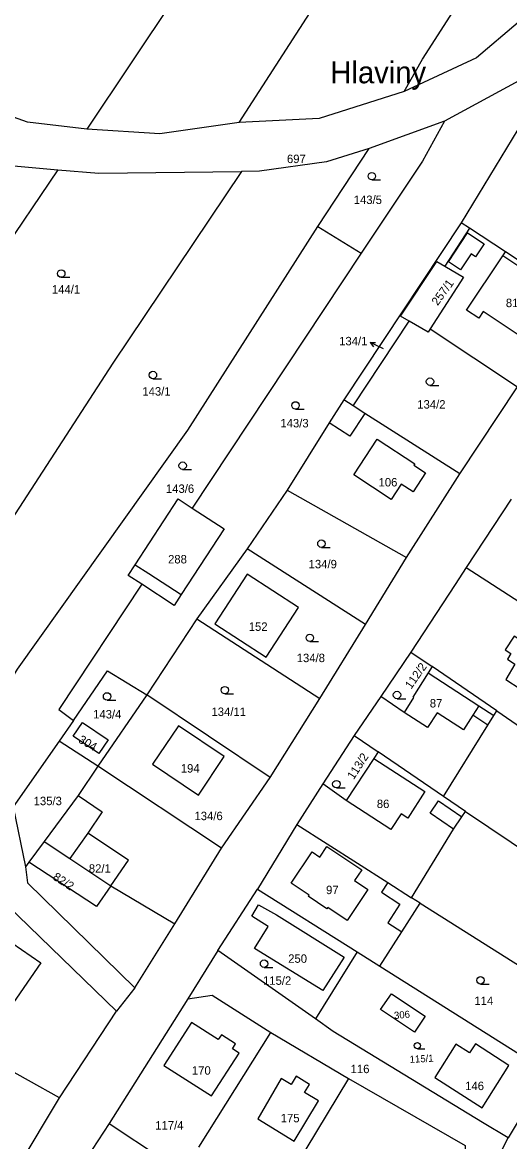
# Model space of a CAD drawing. Extents: x -7483133 to -743907, y -11317770 to -1129777.
# Drawn here: x -746337 to -746238.8, y -1131825.9 to -1131600.2 of the extents above; entities that cross this region are included whole.
import ezdxf

# ---------------------------------------------------------------- set-up
doc = ezdxf.new("R2010")
doc.units = 0
for name, color, linetype in [('Hranice parcel', 7, 'Continuous'), ('Parcelní čísla', 7, 'Continuous'), ('Pop  PČ popisy', 7, 'Continuous'), ('Vnitřní kresba', 7, 'Continuous'), ('Značky kultur', 7, 'Continuous')]:
    doc.layers.add(name, color=color, linetype=linetype)

msp = doc.modelspace()

# ---------------------------------------------------------------- linework, layer by layer
at = {"layer": 'Hranice parcel'}
for p, q in [((-746283.17, -1131560.59), (-746323.97, -1131621.69)), ((-746293.31, -1131620.35), (-746259.92, -1131568.5)), ((-746226.17, -1131603.55), (-746248.59, -1131640.59)), ((-746251.98, -1131620.08), (-746267.12, -1131625.65)), ((-746277.47, -1131641.33), (-746267.12, -1131625.65)), ((-746329.82, -1131629.89), (-746350.48, -1131660.43)), ((-746277.47, -1131641.33), (-746268.75, -1131646.7)), ((-746248.59, -1131640.59), (-746272.19, -1131676.27)), ((-746246.92, -1131641.69), (-746251.87, -1131649.36)), ((-746246.92, -1131641.69), (-746248.59, -1131640.59)), ((-746239.66, -1131646.47), (-746246.92, -1131641.69)), ((-746268.75, -1131646.7), (-746302.76, -1131698.11)), ((-746231.78, -1131651.66), (-746239.66, -1131646.47)), ((-746260.8, -1131659.43), (-746253.51, -1131648.41)), ((-746253.51, -1131648.41), (-746251.87, -1131649.36)), ((-746259.04, -1131660.44), (-746260.8, -1131659.43)), ((-746270.36, -1131677.49), (-746259.04, -1131660.44)), ((-746254.86, -1131661.98), (-746237.23, -1131673.69)), ((-746248.85, -1131691.18), (-746237.23, -1131673.69)), ((-746270.36, -1131677.49), (-746272.19, -1131676.27)), ((-746268.02, -1131679.05), (-746270.36, -1131677.49)), ((-746248.85, -1131691.18), (-746268.02, -1131679.05)), ((-746259.58, -1131708.06), (-746248.85, -1131691.18)), ((-746305.6, -1131696.26), (-746302.76, -1131698.11)), ((-746283.65, -1131694.51), (-746291.7, -1131706.32)), ((-746283.65, -1131694.51), (-746259.58, -1131708.06)), ((-746238.54, -1131696.32), (-746247.57, -1131710.13)), ((-746302.76, -1131698.11), (-746296.31, -1131702.3)), ((-746291.7, -1131706.32), (-746301.83, -1131720.48)), ((-746267.83, -1131721.62), (-746291.7, -1131706.32)), ((-746267.83, -1131721.62), (-746259.58, -1131708.06)), ((-746312.93, -1131713.49), (-746315.66, -1131711.72)), ((-746247.57, -1131710.13), (-746220.28, -1131727.78)), ((-746306.37, -1131717.75), (-746312.93, -1131713.49)), ((-746301.83, -1131720.48), (-746311.89, -1131735.77)), ((-746301.83, -1131720.48), (-746277.08, -1131736.51)), ((-746277.08, -1131736.51), (-746267.83, -1131721.62)), ((-746258.71, -1131727.17), (-746264.78, -1131736.1)), ((-746258.71, -1131727.17), (-746254.46, -1131730.08)), ((-746254.46, -1131730.08), (-746255.26, -1131731.34)), ((-746241.4, -1131739.01), (-746254.46, -1131730.08)), ((-746311.89, -1131735.77), (-746321.79, -1131750.13)), ((-746287.07, -1131752.41), (-746311.89, -1131735.77)), ((-746287.07, -1131752.41), (-746277.08, -1131736.51)), ((-746264.78, -1131736.1), (-746270.15, -1131743.99)), ((-746260.09, -1131739.35), (-746264.78, -1131736.1)), ((-746242, -1131739.93), (-746241.4, -1131739.01)), ((-746326.66, -1131740.92), (-746329.53, -1131745.1)), ((-746243.25, -1131741.86), (-746242, -1131739.93)), ((-746252.15, -1131756.25), (-746243.25, -1131741.86)), ((-746329.53, -1131745.1), (-746338.81, -1131758.34)), ((-746321.79, -1131750.13), (-746329.53, -1131745.1)), ((-746270.15, -1131743.99), (-746276.43, -1131753.74)), ((-746270.15, -1131743.99), (-746265.3, -1131747.29)), ((-746265.3, -1131747.29), (-746266.18, -1131748.62)), ((-746252.15, -1131756.25), (-746265.3, -1131747.29)), ((-746296.84, -1131766.7), (-746321.79, -1131750.13)), ((-746266.18, -1131748.62), (-746271.78, -1131757.1)), ((-746296.84, -1131766.7), (-746287.07, -1131752.41)), ((-746276.43, -1131753.74), (-746281.7, -1131761.93)), ((-746271.78, -1131757.1), (-746276.43, -1131753.74)), ((-746247.71, -1131759.28), (-746252.15, -1131756.25)), ((-746338.81, -1131758.34), (-746336.31, -1131770.46)), ((-746248.44, -1131760.35), (-746247.71, -1131759.28)), ((-746247.71, -1131759.28), (-746233.81, -1131768.65)), ((-746281.7, -1131761.93), (-746289.58, -1131774.93)), ((-746281.7, -1131761.93), (-746263.38, -1131773.61)), ((-746306.23, -1131781.93), (-746296.84, -1131766.7)), ((-746297.6, -1131787.32), (-746289.58, -1131774.93)), ((-746289.58, -1131774.93), (-746269.53, -1131787.61)), ((-746263.38, -1131773.61), (-746258.62, -1131776.67)), ((-746256.85, -1131777.8), (-746258.62, -1131776.67)), ((-746318.01, -1131799.56), (-746340.04, -1131778.16)), ((-746260.53, -1131783.53), (-746256.85, -1131777.8)), ((-746256.85, -1131777.8), (-746223.05, -1131799.15)), ((-746314.31, -1131794.88), (-746306.23, -1131781.93)), ((-746264.99, -1131790.48), (-746260.53, -1131783.53)), ((-746297.6, -1131787.32), (-746303.67, -1131797.07)), ((-746277.93, -1131801.12), (-746297.6, -1131787.32)), ((-746269.53, -1131787.61), (-746277.93, -1131801.12)), ((-746269.53, -1131787.61), (-746264.99, -1131790.48)), ((-746264.99, -1131790.48), (-746231.2, -1131811.77)), ((-746314.31, -1131794.88), (-746318.01, -1131799.56)), ((-746303.67, -1131797.07), (-746319.5, -1131822.22)), ((-746329.51, -1131817), (-746318.01, -1131799.56)), ((-746329.51, -1131817), (-746357.15, -1131801.57)), ((-746301.39, -1131826.98), (-746286.89, -1131803.83)), ((-746286.89, -1131803.83), (-746271.26, -1131813.15)), ((-746271.26, -1131813.15), (-746289.03, -1131842.41)), ((-746231.2, -1131811.77), (-746239.12, -1131825.11)), ((-746338.17, -1131831.49), (-746329.51, -1131817)), ((-746319.5, -1131822.22), (-746332.13, -1131841.46)), ((-746319.5, -1131822.22), (-746308.91, -1131829.22)), ((-746243.86, -1131834.4), (-746239.12, -1131825.11))]:
    msp.add_line(p, q, dxfattribs=at)
for points in [[(-746260.07, -1131614.14), (-746256.36, -1131607.58), (-746237.25, -1131577.76)], [(-746220.35, -1131585.87), (-746245.48, -1131607.32), (-746260.07, -1131614.14)], [(-746226.17, -1131603.55), (-746236.96, -1131611.95), (-746251.98, -1131620.08)], [(-746260.07, -1131614.14), (-746277.21, -1131619.59), (-746293.31, -1131620.35)], [(-746323.97, -1131621.69), (-746335.96, -1131620.33), (-746348.04, -1131615.98)], [(-746293.31, -1131620.35), (-746309.27, -1131622.68), (-746323.97, -1131621.69)], [(-746251.98, -1131620.08), (-746256.41, -1131628.18), (-746268.75, -1131646.7)], [(-746357.67, -1131625.64), (-746343.19, -1131628.73), (-746329.82, -1131629.89)], [(-746267.12, -1131625.65), (-746275.72, -1131628.32), (-746289.21, -1131630.19), (-746292.81, -1131630.24)], [(-746292.81, -1131630.24), (-746318.73, -1131668.93), (-746345.52, -1131710.16)], [(-746329.82, -1131629.89), (-746321.59, -1131630.6), (-746292.81, -1131630.24)], [(-746342.61, -1131738.39), (-746337.96, -1131730.57), (-746303.62, -1131682.4), (-746277.47, -1131641.33)], [(-746232.33, -1131666.33), (-746236.91, -1131663.29), (-746233.75, -1131658.54), (-746233.36, -1131658.8), (-746230.15, -1131654.01), (-746240.2, -1131647.27), (-746239.66, -1131646.47)], [(-746251.87, -1131649.36), (-746248.14, -1131651.53), (-746254.86, -1131661.98)], [(-746254.86, -1131661.98), (-746255.27, -1131662.62), (-746259.04, -1131660.44)], [(-746272.19, -1131676.27), (-746275.18, -1131680.92), (-746283.65, -1131694.51)], [(-746315.66, -1131711.72), (-746314.24, -1131709.54), (-746305.6, -1131696.26)], [(-746296.31, -1131702.3), (-746304.95, -1131715.57), (-746306.37, -1131717.75)], [(-746298.18, -1131721.44), (-746287.86, -1131728.15), (-746281.34, -1131718.15), (-746291.72, -1131711.44), (-746298.18, -1131721.44)], [(-746247.57, -1131710.13), (-746249.77, -1131713.5), (-746258.71, -1131727.17)], [(-746312.93, -1131713.49), (-746329.64, -1131738.75), (-746326.66, -1131740.92)], [(-746230.93, -1131738.3), (-746225.29, -1131729.6), (-746235.61, -1131722.9), (-746236.77, -1131724.69), (-746237.95, -1131723.93), (-746239.73, -1131726.67), (-746238.56, -1131727.43), (-746239.28, -1131728.55), (-746237.75, -1131729.59), (-746239.58, -1131732.69), (-746230.93, -1131738.3)], [(-746326.66, -1131740.92), (-746319.8, -1131730.94), (-746311.89, -1131735.77)], [(-746255.26, -1131731.34), (-746258.34, -1131736.22), (-746258.18, -1131736.32), (-746260.09, -1131739.35)], [(-746241.4, -1131739.01), (-746234.47, -1131743.75), (-746202.88, -1131764.19)], [(-746326.74, -1131744.1), (-746324.84, -1131741.34), (-746319.67, -1131744.87), (-746321.55, -1131747.63), (-746326.74, -1131744.1)], [(-746310.74, -1131749.77), (-746301.51, -1131755.97), (-746296.31, -1131748.21), (-746305.53, -1131742.02), (-746310.74, -1131749.77)], [(-746321.79, -1131750.13), (-746325.74, -1131756.1), (-746332.56, -1131765.37)], [(-746258.62, -1131776.67), (-746250.13, -1131762.83), (-746248.44, -1131760.35)], [(-746332.56, -1131765.37), (-746335.63, -1131769.54), (-746336.31, -1131770.46)], [(-746332.56, -1131765.37), (-746327.38, -1131768.77), (-746319.13, -1131774.28), (-746306.23, -1131781.93)], [(-746336.31, -1131770.46), (-746335.91, -1131773.68), (-746314.31, -1131794.88)], [(-746276.46, -1131795.38), (-746290.19, -1131786.93), (-746287.43, -1131782.46), (-746290.77, -1131780.41), (-746289.39, -1131778.09), (-746285.79, -1131780.1), (-746272.16, -1131788.68), (-746276.46, -1131795.38)], [(-746303.67, -1131797.07), (-746298.76, -1131796.3), (-746286.89, -1131803.83)], [(-746264.81, -1131799.25), (-746262.65, -1131796.05), (-746255.85, -1131800.56), (-746257.99, -1131803.78), (-746264.81, -1131799.25)], [(-746297.53, -1131805.29), (-746302.88, -1131801.82), (-746308.48, -1131810.54), (-746298.9, -1131816.6), (-746293.33, -1131808.01), (-746294.67, -1131807.14), (-746294.04, -1131806.16), (-746296.89, -1131804.31), (-746297.53, -1131805.29)], [(-746239.12, -1131825.11), (-746244.27, -1131822.03), (-746274.35, -1131803.63), (-746277.93, -1131801.12)], [(-746245.72, -1131806.17), (-746246.91, -1131807.93), (-746249.68, -1131806.24), (-746253.9, -1131812.96), (-746244.34, -1131819.07), (-746238.97, -1131810.51), (-746245.72, -1131806.17)], [(-746284.86, -1131813.16), (-746289.57, -1131821.27), (-746282.24, -1131825.77), (-746277.35, -1131817.6), (-746280.12, -1131815.94), (-746279.15, -1131814.31), (-746281.85, -1131812.69), (-746282.82, -1131814.32), (-746284.86, -1131813.16)], [(-746271.26, -1131813.15), (-746247.77, -1131826.64), (-746247.79, -1131828.59)]]:
    msp.add_lwpolyline(points, dxfattribs=at)
at = {"layer": 'Pop  PČ popisy'}
for p, q in [((-746266.93, -1131664.76), (-746265.81, -1131664.73)), ((-746264.21, -1131666.03), (-746266.93, -1131664.76)), ((-746266.93, -1131664.76), (-746266.23, -1131665.64))]:
    msp.add_line(p, q, dxfattribs=at)
at = {"layer": 'Vnitřní kresba'}
for p, q in [((-746251.15, -1131648.49), (-746247.31, -1131642.64)), ((-746247.31, -1131642.64), (-746243.97, -1131644.83)), ((-746243.97, -1131644.83), (-746245.7, -1131647.47)), ((-746248.73, -1131650.08), (-746251.15, -1131648.49)), ((-746246.61, -1131646.86), (-746248.73, -1131650.08)), ((-746247.54, -1131658.2), (-746240.2, -1131647.27)), ((-746245.7, -1131647.47), (-746246.61, -1131646.86)), ((-746245.06, -1131659.85), (-746247.54, -1131658.2)), ((-746244.15, -1131658.48), (-746245.06, -1131659.85)), ((-746236.91, -1131663.29), (-746244.15, -1131658.48)), ((-746268.02, -1131679.05), (-746271.01, -1131683.64)), ((-746271.01, -1131683.64), (-746275.18, -1131680.92)), ((-746270.22, -1131691.39), (-746265.49, -1131684.21)), ((-746265.49, -1131684.21), (-746257.93, -1131689.19)), ((-746257.93, -1131689.19), (-746258.1, -1131689.44)), ((-746258.1, -1131689.44), (-746255.76, -1131690.98)), ((-746262.72, -1131696.4), (-746270.22, -1131691.39)), ((-746255.76, -1131690.98), (-746258.29, -1131694.82)), ((-746260.66, -1131693.3), (-746262.72, -1131696.4)), ((-746258.29, -1131694.82), (-746260.66, -1131693.3)), ((-746314.24, -1131709.54), (-746311.5, -1131711.32)), ((-746311.5, -1131711.32), (-746304.95, -1131715.57)), ((-746255.26, -1131731.34), (-746245.02, -1131737.97)), ((-746245.02, -1131737.97), (-746246.27, -1131739.9)), ((-746245.02, -1131737.97), (-746242, -1131739.93)), ((-746255.39, -1131742.39), (-746260.09, -1131739.35)), ((-746253.43, -1131739.37), (-746255.39, -1131742.39)), ((-746248.15, -1131742.8), (-746253.43, -1131739.37)), ((-746246.27, -1131739.9), (-746248.15, -1131742.8)), ((-746243.25, -1131741.86), (-746246.27, -1131739.9)), ((-746266.18, -1131748.62), (-746255.89, -1131755.27)), ((-746325.74, -1131756.1), (-746320.9, -1131759.36)), ((-746262.74, -1131762.94), (-746271.78, -1131757.1)), ((-746255.89, -1131755.27), (-746259.35, -1131760.63)), ((-746254.84, -1131759.62), (-746253.15, -1131757.14)), ((-746253.15, -1131757.14), (-746248.44, -1131760.35)), ((-746320.9, -1131759.36), (-746323.76, -1131763.68)), ((-746250.13, -1131762.83), (-746254.84, -1131759.62)), ((-746260.69, -1131759.76), (-746262.74, -1131762.94)), ((-746259.35, -1131760.63), (-746260.69, -1131759.76)), ((-746323.76, -1131763.68), (-746327.38, -1131768.77)), ((-746315.57, -1131769.12), (-746323.76, -1131763.68)), ((-746277.06, -1131768.5), (-746275.64, -1131766.35)), ((-746275.64, -1131766.35), (-746268.61, -1131771.08)), ((-746282.81, -1131773.77), (-746278.63, -1131767.46)), ((-746278.63, -1131767.46), (-746277.06, -1131768.5)), ((-746322.04, -1131778.47), (-746335.63, -1131769.54)), ((-746319.13, -1131774.28), (-746315.57, -1131769.12)), ((-746268.61, -1131771.08), (-746270.05, -1131773.23)), ((-746319.13, -1131774.28), (-746322.04, -1131778.47)), ((-746279.22, -1131776.15), (-746282.81, -1131773.77)), ((-746267.36, -1131775.04), (-746271.57, -1131781.29)), ((-746270.05, -1131773.23), (-746267.36, -1131775.04)), ((-746263.38, -1131773.61), (-746264.62, -1131775.55)), ((-746279.39, -1131776.39), (-746279.22, -1131776.15)), ((-746275.62, -1131778.92), (-746279.39, -1131776.39)), ((-746264.62, -1131775.55), (-746260.97, -1131778.01)), ((-746275.46, -1131778.68), (-746275.62, -1131778.92)), ((-746271.57, -1131781.29), (-746275.46, -1131778.68)), ((-746260.97, -1131778.01), (-746263.35, -1131781.72)), ((-746263.35, -1131781.72), (-746260.53, -1131783.53))]:
    msp.add_line(p, q, dxfattribs=at)
msp.add_lwpolyline([(-746333.21, -1131789.79), (-746340.23, -1131799.97), (-746348.05, -1131794.58), (-746341.05, -1131784.42), (-746333.21, -1131789.79)], dxfattribs=at)
at = {"layer": 'Značky kultur'}
for p, q in [((-746266.59, -1131631.94), (-746264.84, -1131631.94)), ((-746329.13, -1131651.59), (-746327.38, -1131651.59)), ((-746310.67, -1131672.04), (-746308.92, -1131672.04)), ((-746254.87, -1131673.38), (-746253.12, -1131673.38)), ((-746281.96, -1131678.17), (-746280.21, -1131678.17)), ((-746304.68, -1131690.32), (-746302.93, -1131690.32)), ((-746276.74, -1131706.05), (-746274.99, -1131706.05)), ((-746279.08, -1131725.04), (-746277.33, -1131725.04)), ((-746319.9, -1131736.84), (-746318.15, -1131736.84)), ((-746296.18, -1131735.57), (-746294.43, -1131735.57)), ((-746261.51, -1131736.55), (-746259.76, -1131736.55)), ((-746273.72, -1131754.52), (-746271.97, -1131754.52)), ((-746288.28, -1131790.73), (-746286.53, -1131790.73)), ((-746244.69, -1131794.08), (-746242.94, -1131794.08)), ((-746257.4, -1131807.13), (-746255.93, -1131807.13))]:
    msp.add_line(p, q, dxfattribs=at)
for centre, radius in [((-746266.59, -1131631.19), 0.75), ((-746329.13, -1131650.84), 0.75), ((-746310.67, -1131671.29), 0.75), ((-746254.87, -1131672.63), 0.75), ((-746281.96, -1131677.42), 0.75), ((-746304.68, -1131689.57), 0.75), ((-746276.74, -1131705.3), 0.75), ((-746279.08, -1131724.29), 0.75), ((-746296.18, -1131734.82), 0.75), ((-746319.9, -1131736.09), 0.75), ((-746261.51, -1131735.8), 0.75), ((-746273.72, -1131753.77), 0.75), ((-746288.28, -1131789.98), 0.75), ((-746244.69, -1131793.33), 0.75), ((-746257.4, -1131806.5), 0.63)]:
    msp.add_circle(centre, radius, dxfattribs=at)

# ---------------------------------------------------------------- texts
at = {"layer": 'Parcelní čísla'}
for s, p in [('697', (-746283.68, -1131628.56)), ('143/5', (-746270.23, -1131636.81)), ('144/1', (-746331.01, -1131654.86)), ('81', (-746239.59, -1131657.6)), ('134/1', (-746273.16, -1131665.3)), ('143/1', (-746312.8, -1131675.44)), ('134/2', (-746257.43, -1131678.06)), ('143/3', (-746285, -1131681.85)), ('143/6', (-746308.05, -1131695.06)), ('106', (-746265.23, -1131693.76)), ('288', (-746307.62, -1131709.28)), ('134/9', (-746279.31, -1131710.26)), ('152', (-746291.37, -1131722.87)), ('134/8', (-746281.71, -1131729.18)), ('87', (-746254.91, -1131738.32)), ('143/4', (-746322.71, -1131740.53)), ('134/11', (-746298.88, -1131740.04)), ('194', (-746305.06, -1131751.45)), ('135/3', (-746334.69, -1131758.02)), ('86', (-746265.58, -1131758.6)), ('134/6', (-746302.3, -1131761.04)), ('82/1', (-746323.58, -1131771.64)), ('97', (-746275.8, -1131775.96)), ('250', (-746283.43, -1131789.8)), ('115/2', (-746288.5, -1131794.24)), ('114', (-746245.93, -1131798.31)), ('170', (-746302.82, -1131812.36)), ('116', (-746270.85, -1131812.05)), ('146', (-746247.78, -1131815.47)), ('175', (-746284.93, -1131821.96)), ('117/4', (-746310.2, -1131823.42))]:
    msp.add_text(s, height=1.7, dxfattribs=at).set_placement(p)
for s, height, rotation, p in [('257/1', 1.7, 54, (-746253.32, -1131657.41)), ('112/2', 1.7, 55, (-746258.67, -1131734.74)), ('304', 1.7, 330, (-746325.83, -1131745.27)), ('113/2', 1.7, 57, (-746270.25, -1131752.99)), ('82/2', 1.7, 327, (-746330.98, -1131772.88)), ('306', 1.436, 5, (-746262.05, -1131801.14)), ('115/1', 1.436, 3, (-746258.92, -1131809.99))]:
    msp.add_text(s, height=height, rotation=rotation, dxfattribs=at).set_placement(p)
at = {"layer": 'Pop  PČ popisy'}
msp.add_text('Hlaviny', height=4.4, dxfattribs=at).set_placement((-746274.94, -1131612.47))

doc.saveas('drawing.dxf')
